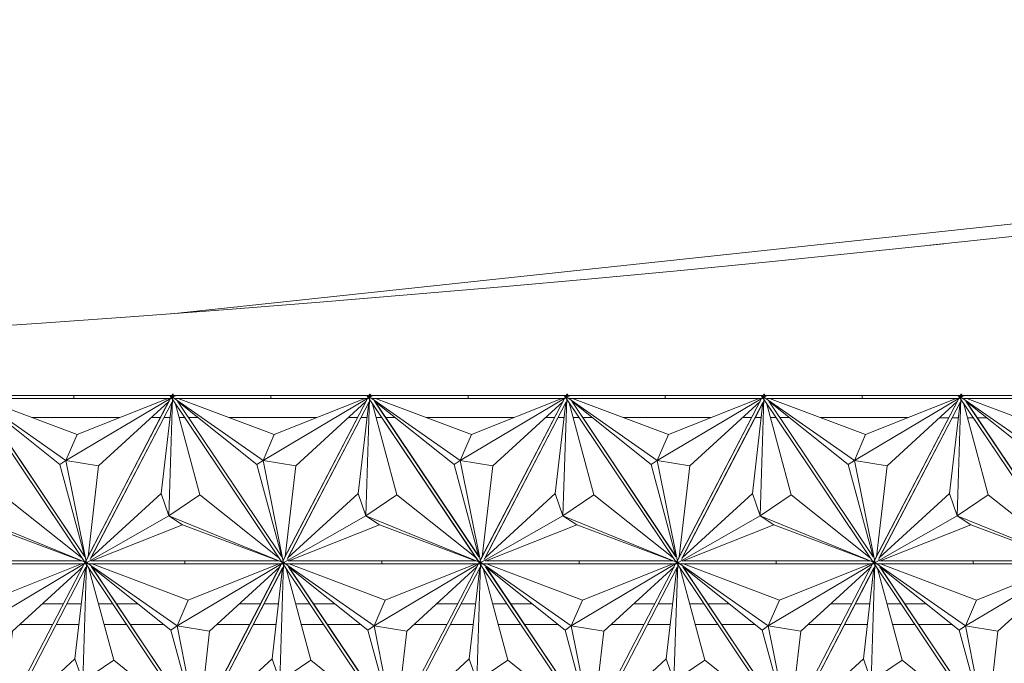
# Model space of a CAD drawing. Header units: inches. Extents: x 424 to 2043, y -237 to 445.
# Tile 287 of 656: x 698 to 717, y 164 to 176. Entities that reach past the tile are written whole.
import ezdxf

# ---------------------------------------------------------------- set-up
doc = ezdxf.new("R2010")
doc.units = ezdxf.units.IN
doc.header["$MEASUREMENT"] = 0
for name, color, linetype, lineweight in [('A-FLOR', 192, 'Continuous', 9), ('A-GENM', 13, 'Continuous', 9), ('A-GLAZ-CURT', 52, 'Continuous', 9), ('A-ROOF', 132, 'Continuous', 9)]:
    doc.layers.add(name, color=color, linetype=linetype, lineweight=lineweight)

# ---------------------------------------------------------------- blocks, each defined once
blk = doc.blocks.new('Generic Models 2 - Generic Models 2-140614-West')
at = {"layer": 'A-GENM'}
blk.add_line((25.983, 24.896), (-27.325, 19.21), dxfattribs=at)
blk = doc.blocks.new('Family2 - Family2-V140-West')
at = {"layer": 'A-GLAZ-CURT'}
for p, q in [((-62.873, 8.024), (-60.672, 4.746)), ((-60.913, 8.03), (-62.739, 8.03)), ((-60.915, 8.029), (-62.722, 8.029)), ((-59.108, 8.029), (-60.915, 8.029)), ((-59.104, 8.03), (-60.913, 8.03)), ((-62.807, 7.983), (-61.074, 6.773)), ((-62.807, 7.983), (-61.074, 6.773)), ((-62.771, 7.97), (-60.913, 7.97)), ((-61.192, 6.691), (-62.73, 7.916)), ((-60.712, 4.91), (-62.73, 7.916)), ((-60.71, 4.91), (-62.729, 7.918)), ((-60.858, 7.272), (-62.716, 7.97)), ((-59.034, 7.983), (-61.074, 6.773)), ((-59.034, 7.983), (-61.074, 6.773)), ((-60.913, 7.97), (-59.057, 7.97)), ((-60.858, 7.272), (-59.105, 7.97)), ((-59.054, 7.97), (-60.677, 4.854)), ((-60.608, 4.857), (-59.021, 7.904)), ((-60.593, 4.887), (-59.028, 7.891)), ((-60.443, 6.668), (-59.084, 7.912)), ((-61.074, 6.773), (-60.858, 7.272)), ((-61.074, 6.773), (-60.858, 7.272)), ((-61.192, 6.691), (-61.074, 6.773)), ((-61.074, 6.773), (-61.192, 6.691)), ((-60.712, 4.91), (-61.192, 6.691)), ((-61.074, 6.773), (-60.682, 4.819)), ((-60.443, 6.668), (-61.074, 6.773)), ((-61.074, 6.773), (-60.682, 4.819)), ((-61.074, 6.773), (-60.443, 6.668)), ((-60.648, 4.91), (-60.443, 6.668))]:
    blk.add_line(p, q, dxfattribs=at)
for start_param, end_param in [(0.222018, 3.141593), (6.243403, 6.505203)]:
    blk.add_ellipse((-60.913, 8), major_axis=(0, 0.03), ratio=0.333723, start_param=start_param, end_param=end_param, dxfattribs=at)
for points, knots in [([(-62.854, 8.008), (-62.853, 8.007), (-62.849, 8.005), (-62.844, 8.001), (-62.837, 7.997), (-62.83, 7.993), (-62.823, 7.99), (-62.816, 7.986), (-62.81, 7.983), (-62.806, 7.981), (-62.804, 7.98)], [0.3428238, 0.3428238, 0.3428238, 0.3428238, 0.375, 0.4166667, 0.4583333, 0.5, 0.5416667, 0.5833333, 0.625, 0.6571762, 0.6571762, 0.6571762, 0.6571762]), ([(-58.991, 8.008), (-58.992, 8.007), (-58.996, 8.005), (-59.002, 8.001), (-59.008, 7.997), (-59.015, 7.993), (-59.021, 7.99), (-59.027, 7.986), (-59.032, 7.983), (-59.035, 7.981), (-59.036, 7.98)], [0.3430836, 0.3430836, 0.3430836, 0.3430836, 0.375, 0.4166667, 0.4583333, 0.5, 0.5416667, 0.5833333, 0.625, 0.6569164, 0.6569164, 0.6569164, 0.6569164]), ([(-60.682, 4.818), (-60.682, 4.817), (-60.682, 4.815), (-60.682, 4.812), (-60.682, 4.807), (-60.682, 4.801), (-60.681, 4.793), (-60.681, 4.786), (-60.68, 4.78), (-60.679, 4.776), (-60.679, 4.773), (-60.679, 4.771), (-60.679, 4.77)], [-0.6422027, -0.6422027, -0.6422027, -0.6422027, -0.625, -0.6041667, -0.5833333, -0.5416667, -0.5, -0.4583333, -0.4166667, -0.3958333, -0.375, -0.3584838, -0.3584838, -0.3584838, -0.3584838])]:
    blk.add_open_spline(points, degree=3, knots=knots, dxfattribs=at)
blk = doc.blocks.new('Family2 - Family2-V177-West')
at = {"layer": 'A-GLAZ-CURT'}
for p, q in [((-17.57, 14.424), (-15.369, 11.146)), ((-17.504, 14.383), (-15.771, 13.173)), ((-17.504, 14.383), (-15.771, 13.173)), ((-17.468, 14.37), (-15.61, 14.37)), ((-15.61, 14.43), (-17.436, 14.43)), ((-15.889, 13.091), (-17.427, 14.316)), ((-15.409, 11.31), (-17.427, 14.316)), ((-15.407, 11.31), (-17.426, 14.318)), ((-15.612, 14.429), (-17.419, 14.429)), ((-15.555, 13.672), (-17.413, 14.37)), ((-13.731, 14.383), (-15.771, 13.173)), ((-13.731, 14.383), (-15.771, 13.173)), ((-13.805, 14.429), (-15.612, 14.429)), ((-13.801, 14.43), (-15.61, 14.43)), ((-15.61, 14.37), (-13.754, 14.37)), ((-15.555, 13.672), (-13.802, 14.37)), ((-13.751, 14.37), (-15.375, 11.254)), ((-15.305, 11.257), (-13.718, 14.304)), ((-15.14, 13.068), (-13.781, 14.312)), ((-15.29, 11.287), (-13.725, 14.291)), ((-15.771, 13.173), (-15.555, 13.672)), ((-15.771, 13.173), (-15.555, 13.672)), ((-15.889, 13.091), (-15.771, 13.173)), ((-15.771, 13.173), (-15.889, 13.091)), ((-15.771, 13.173), (-15.379, 11.219)), ((-15.14, 13.068), (-15.771, 13.173)), ((-15.771, 13.173), (-15.379, 11.219)), ((-15.771, 13.173), (-15.14, 13.068)), ((-15.409, 11.31), (-15.889, 13.091)), ((-15.345, 11.31), (-15.14, 13.068))]:
    blk.add_line(p, q, dxfattribs=at)
for start_param, end_param in [(0.222018, 3.141593), (6.243403, 6.505203)]:
    blk.add_ellipse((-15.61, 14.4), major_axis=(0, 0.03), ratio=0.333723, start_param=start_param, end_param=end_param, dxfattribs=at)
for points, knots in [([(-17.551, 14.408), (-17.55, 14.407), (-17.546, 14.405), (-17.541, 14.401), (-17.534, 14.397), (-17.527, 14.393), (-17.52, 14.39), (-17.513, 14.386), (-17.507, 14.383), (-17.503, 14.381), (-17.501, 14.38)], [0.3428238, 0.3428238, 0.3428238, 0.3428238, 0.375, 0.4166667, 0.4583333, 0.5, 0.5416667, 0.5833333, 0.625, 0.6565228, 0.6565228, 0.6565228, 0.6565228]), ([(-13.688, 14.408), (-13.689, 14.407), (-13.693, 14.405), (-13.699, 14.401), (-13.705, 14.397), (-13.712, 14.393), (-13.718, 14.39), (-13.724, 14.386), (-13.729, 14.383), (-13.732, 14.381), (-13.734, 14.38)], [0.3430836, 0.3430836, 0.3430836, 0.3430836, 0.375, 0.4166667, 0.4583333, 0.5, 0.5416667, 0.5833333, 0.625, 0.6569164, 0.6569164, 0.6569164, 0.6569164]), ([(-15.379, 11.218), (-15.379, 11.217), (-15.379, 11.215), (-15.379, 11.212), (-15.379, 11.207), (-15.379, 11.201), (-15.378, 11.193), (-15.378, 11.186), (-15.377, 11.18), (-15.377, 11.176), (-15.376, 11.173), (-15.376, 11.171), (-15.376, 11.17)], [-0.6422027, -0.6422027, -0.6422027, -0.6422027, -0.625, -0.6041667, -0.5833333, -0.5416667, -0.5, -0.4583333, -0.4166667, -0.3958333, -0.375, -0.3584838, -0.3584838, -0.3584838, -0.3584838])]:
    blk.add_open_spline(points, degree=3, knots=knots, dxfattribs=at)
blk = doc.blocks.new('Family2 - Family2-V173-West')
at = {"layer": 'A-GLAZ-CURT'}
for p, q in [((-65.47, 17.629), (-65.504, 17.629)), ((-65.504, 17.624), (-63.302, 14.346)), ((-65.464, 17.63), (-65.501, 17.63)), ((-63.544, 17.63), (-65.457, 17.63)), ((-63.546, 17.629), (-65.438, 17.629)), ((-65.438, 17.583), (-63.705, 16.373)), ((-65.438, 17.583), (-63.705, 16.373)), ((-65.402, 17.57), (-63.544, 17.57)), ((-63.489, 16.872), (-65.347, 17.57)), ((-61.665, 17.583), (-63.705, 16.373)), ((-61.665, 17.583), (-63.705, 16.373)), ((-61.654, 17.629), (-63.546, 17.629)), ((-61.649, 17.63), (-63.544, 17.63)), ((-63.544, 17.57), (-61.688, 17.57)), ((-63.489, 16.872), (-61.736, 17.57)), ((-61.685, 17.57), (-63.308, 14.454)), ((-61.586, 17.63), (-61.641, 17.63)), ((-61.587, 17.629), (-61.622, 17.629)), ((-61.594, 17.616), (-61.586, 17.63)), ((-63.823, 16.291), (-65.361, 17.516)), ((-63.343, 14.51), (-65.361, 17.516)), ((-63.34, 14.51), (-65.36, 17.518)), ((-63.239, 14.457), (-61.652, 17.504)), ((-63.224, 14.487), (-61.659, 17.491)), ((-63.074, 16.268), (-61.715, 17.512)), ((-63.705, 16.373), (-63.489, 16.872)), ((-63.705, 16.373), (-63.489, 16.872)), ((-63.823, 16.291), (-63.705, 16.373)), ((-63.705, 16.373), (-63.823, 16.291)), ((-63.343, 14.51), (-63.823, 16.291)), ((-63.705, 16.373), (-63.313, 14.419)), ((-63.074, 16.268), (-63.705, 16.373)), ((-63.705, 16.373), (-63.313, 14.419)), ((-63.705, 16.373), (-63.074, 16.268)), ((-63.279, 14.51), (-63.074, 16.268))]:
    blk.add_line(p, q, dxfattribs=at)
for start_param, end_param in [(0.222018, 3.141593), (6.243403, 6.505203)]:
    blk.add_ellipse((-63.544, 17.6), major_axis=(0, 0.03), ratio=0.333723, start_param=start_param, end_param=end_param, dxfattribs=at)
for points, knots in [([(-65.504, 17.629), (-65.505, 17.629), (-65.505, 17.627), (-65.504, 17.625), (-65.503, 17.623), (-65.502, 17.622), (-65.5, 17.62), (-65.497, 17.618), (-65.495, 17.615), (-65.492, 17.613), (-65.489, 17.611), (-65.485, 17.608), (-65.481, 17.605), (-65.474, 17.601), (-65.468, 17.597), (-65.461, 17.593), (-65.454, 17.59), (-65.447, 17.586), (-65.441, 17.583), (-65.436, 17.581), (-65.435, 17.58)], [0, 0, 0, 0, 0.0833333, 0.125, 0.1458333, 0.1666667, 0.2083333, 0.2291667, 0.25, 0.2916667, 0.3125, 0.3333333, 0.375, 0.4166667, 0.4583333, 0.5, 0.5416667, 0.5833333, 0.625, 0.6571762, 0.6571762, 0.6571762, 0.6571762]), ([(-61.587, 17.629), (-61.588, 17.629), (-61.59, 17.627), (-61.594, 17.625), (-61.597, 17.623), (-61.599, 17.622), (-61.602, 17.62), (-61.606, 17.618), (-61.609, 17.615), (-61.613, 17.613), (-61.617, 17.611), (-61.621, 17.608), (-61.626, 17.605), (-61.633, 17.601), (-61.639, 17.597), (-61.646, 17.593), (-61.652, 17.59), (-61.658, 17.586), (-61.663, 17.583), (-61.666, 17.581), (-61.667, 17.58)], [0, 0, 0, 0, 0.0833333, 0.125, 0.1458333, 0.1666667, 0.2083333, 0.2291667, 0.25, 0.2916667, 0.3125, 0.3333333, 0.375, 0.4166667, 0.4583333, 0.5, 0.5416667, 0.5833333, 0.625, 0.6569164, 0.6569164, 0.6569164, 0.6569164]), ([(-63.313, 14.418), (-63.313, 14.417), (-63.313, 14.415), (-63.313, 14.412), (-63.313, 14.407), (-63.313, 14.401), (-63.312, 14.393), (-63.312, 14.386), (-63.311, 14.38), (-63.31, 14.376), (-63.31, 14.373), (-63.31, 14.371), (-63.309, 14.37)], [-0.6422027, -0.6422027, -0.6422027, -0.6422027, -0.625, -0.6041667, -0.5833333, -0.5416667, -0.5, -0.4583333, -0.4166667, -0.3958333, -0.375, -0.3584838, -0.3584838, -0.3584838, -0.3584838])]:
    blk.add_open_spline(points, degree=3, knots=knots, dxfattribs=at)
for points in [[(-65.5, 17.63), (-65.502, 17.63), (-65.503, 17.63), (-65.504, 17.629)], [(-61.586, 17.63), (-61.586, 17.63), (-61.587, 17.63), (-61.587, 17.629)]]:
    blk.add_open_spline(points, degree=3, dxfattribs=at)
blk = doc.blocks.new('Family2 - Family2-V163-West')
at = {"layer": 'A-GLAZ-CURT'}
for p, q in [((-17.05, 8.037), (-17.084, 7.972)), ((-17.041, 8.054), (-17.049, 8.039)), ((-17.085, 7.97), (-18.715, 4.839)), ((-18.639, 4.857), (-17.051, 7.904)), ((-18.623, 4.887), (-17.059, 7.891)), ((-17.059, 7.891), (-17.264, 6.132)), ((-17.115, 5.701), (-17.042, 7.969)), ((-17.115, 5.701), (-17.042, 7.969)), ((-17.035, 7.946), (-14.939, 4.824)), ((-16.993, 7.884), (-16.515, 6.109)), ((-14.927, 4.91), (-16.945, 7.916)), ((-14.924, 4.91), (-16.944, 7.918)), ((-17.264, 6.132), (-18.623, 4.887)), ((-17.264, 6.132), (-17.115, 5.701)), ((-17.115, 5.701), (-17.264, 6.132)), ((-16.515, 6.109), (-17.115, 5.701)), ((-17.115, 5.701), (-16.515, 6.109)), ((-16.515, 6.109), (-14.982, 4.889)), ((-18.689, 4.805), (-17.115, 5.701)), ((-18.689, 4.805), (-17.115, 5.701)), ((-16.849, 5.528), (-18.603, 4.829)), ((-14.918, 4.805), (-17.115, 5.701)), ((-17.115, 5.701), (-16.849, 5.528)), ((-14.918, 4.805), (-17.115, 5.701)), ((-17.115, 5.701), (-16.849, 5.528)), ((-16.849, 5.528), (-14.989, 4.829)), ((-18.751, 4.77), (-18.67, 4.77)), ((-18.716, 4.837), (-18.75, 4.772)), ((-18.667, 4.77), (-16.794, 4.77)), ((-16.794, 4.83), (-18.621, 4.83)), ((-16.796, 4.829), (-18.603, 4.829)), ((-14.989, 4.829), (-16.796, 4.829)), ((-14.986, 4.83), (-16.794, 4.83)), ((-16.794, 4.77), (-14.939, 4.77)), ((-14.937, 4.77), (-14.854, 4.77)), ((-14.852, 4.77), (-14.837, 4.77))]:
    blk.add_line(p, q, dxfattribs=at)
for start_param, end_param in [(0.222018, 3.141593), (6.243403, 6.505203)]:
    blk.add_ellipse((-16.794, 4.8), major_axis=(0, 0.03), ratio=0.333723, start_param=start_param, end_param=end_param, dxfattribs=at)
for points, knots in [([(-17.042, 7.97), (-17.042, 7.971), (-17.043, 7.973), (-17.043, 7.976), (-17.044, 7.98), (-17.044, 7.986), (-17.045, 7.993), (-17.046, 8.001), (-17.046, 8.007), (-17.046, 8.012), (-17.046, 8.015), (-17.046, 8.017), (-17.046, 8.018)], [-0.6415162, -0.6415162, -0.6415162, -0.6415162, -0.625, -0.6041667, -0.5833333, -0.5416667, -0.5, -0.4583333, -0.4166667, -0.3958333, -0.375, -0.3577973, -0.3577973, -0.3577973, -0.3577973]), ([(-18.733, 4.78), (-18.732, 4.781), (-18.729, 4.783), (-18.724, 4.786), (-18.718, 4.79), (-18.712, 4.793), (-18.705, 4.797), (-18.699, 4.801), (-18.693, 4.805), (-18.689, 4.807), (-18.688, 4.808)], [0.3430836, 0.3430836, 0.3430836, 0.3430836, 0.375, 0.4166667, 0.4583333, 0.5, 0.5416667, 0.5833333, 0.625, 0.6569164, 0.6569164, 0.6569164, 0.6569164]), ([(-14.87, 4.78), (-14.872, 4.781), (-14.876, 4.783), (-14.882, 4.786), (-14.889, 4.79), (-14.896, 4.793), (-14.903, 4.797), (-14.91, 4.801), (-14.915, 4.805), (-14.919, 4.807), (-14.92, 4.808)], [0.3428238, 0.3428238, 0.3428238, 0.3428238, 0.375, 0.4166667, 0.4583333, 0.5, 0.5416667, 0.5833333, 0.625, 0.6571762, 0.6571762, 0.6571762, 0.6571762])]:
    blk.add_open_spline(points, degree=3, knots=knots, dxfattribs=at)
blk = doc.blocks.new('Family2 - Family2-V186-West')
at = {"layer": 'A-GLAZ-CURT'}
for p, q in [((-21.382, 14.37), (-23.013, 11.239)), ((-22.936, 11.257), (-21.349, 14.304)), ((-21.412, 12.101), (-21.34, 14.369)), ((-21.412, 12.101), (-21.34, 14.369)), ((-21.347, 14.437), (-21.381, 14.372)), ((-21.339, 14.454), (-21.346, 14.44)), ((-21.333, 14.346), (-19.236, 11.224)), ((-19.224, 11.31), (-21.243, 14.316)), ((-19.222, 11.31), (-21.241, 14.318)), ((-22.921, 11.287), (-21.356, 14.291)), ((-21.356, 14.291), (-21.561, 12.532)), ((-21.291, 14.284), (-20.812, 12.509)), ((-21.561, 12.532), (-22.921, 11.287)), ((-21.561, 12.532), (-21.412, 12.101)), ((-21.412, 12.101), (-21.561, 12.532)), ((-20.812, 12.509), (-21.412, 12.101)), ((-21.412, 12.101), (-20.812, 12.509)), ((-20.812, 12.509), (-19.28, 11.289)), ((-22.987, 11.205), (-21.412, 12.101)), ((-22.987, 11.205), (-21.412, 12.101)), ((-19.215, 11.205), (-21.412, 12.101)), ((-21.412, 12.101), (-21.147, 11.928)), ((-19.215, 11.205), (-21.412, 12.101)), ((-21.412, 12.101), (-21.147, 11.928)), ((-21.147, 11.928), (-22.901, 11.229)), ((-21.147, 11.928), (-19.287, 11.229)), ((-23.049, 11.17), (-22.967, 11.17)), ((-23.014, 11.237), (-23.048, 11.172)), ((-22.965, 11.17), (-21.092, 11.17)), ((-21.092, 11.23), (-22.918, 11.23)), ((-21.094, 11.229), (-22.901, 11.229)), ((-19.287, 11.229), (-21.094, 11.229)), ((-19.284, 11.23), (-21.092, 11.23)), ((-21.092, 11.17), (-19.236, 11.17)), ((-19.234, 11.17), (-19.152, 11.17)), ((-19.149, 11.17), (-19.135, 11.17))]:
    blk.add_line(p, q, dxfattribs=at)
for start_param, end_param in [(0.222018, 3.141593), (6.243403, 6.505203)]:
    blk.add_ellipse((-21.092, 11.2), major_axis=(0, 0.03), ratio=0.333723, start_param=start_param, end_param=end_param, dxfattribs=at)
for points, knots in [([(-21.34, 14.37), (-21.34, 14.371), (-21.34, 14.373), (-21.341, 14.376), (-21.341, 14.38), (-21.342, 14.386), (-21.343, 14.393), (-21.343, 14.401), (-21.343, 14.407), (-21.343, 14.412), (-21.343, 14.415), (-21.343, 14.417), (-21.343, 14.418)], [-0.6415162, -0.6415162, -0.6415162, -0.6415162, -0.625, -0.6041667, -0.5833333, -0.5416667, -0.5, -0.4583333, -0.4166667, -0.3958333, -0.375, -0.3577973, -0.3577973, -0.3577973, -0.3577973]), ([(-23.031, 11.18), (-23.03, 11.181), (-23.027, 11.183), (-23.022, 11.186), (-23.016, 11.19), (-23.009, 11.193), (-23.003, 11.197), (-22.996, 11.201), (-22.99, 11.205), (-22.987, 11.207), (-22.985, 11.208)], [0.3430836, 0.3430836, 0.3430836, 0.3430836, 0.375, 0.4166667, 0.4583333, 0.5, 0.5416667, 0.5833333, 0.625, 0.6569164, 0.6569164, 0.6569164, 0.6569164]), ([(-19.168, 11.18), (-19.169, 11.181), (-19.173, 11.183), (-19.18, 11.186), (-19.187, 11.19), (-19.194, 11.193), (-19.201, 11.197), (-19.207, 11.201), (-19.213, 11.205), (-19.216, 11.207), (-19.218, 11.208)], [0.3428238, 0.3428238, 0.3428238, 0.3428238, 0.375, 0.4166667, 0.4583333, 0.5, 0.5416667, 0.5833333, 0.625, 0.6571762, 0.6571762, 0.6571762, 0.6571762])]:
    blk.add_open_spline(points, degree=3, knots=knots, dxfattribs=at)
blk = doc.blocks.new('Family2 - Family2-V161-West')
at = {"layer": 'A-GLAZ-CURT'}
for p, q in [((-24.681, 8.037), (-24.715, 7.972)), ((-24.672, 8.054), (-24.679, 8.039)), ((-24.716, 7.97), (-26.346, 4.84)), ((-26.269, 4.857), (-24.682, 7.904)), ((-26.254, 4.887), (-24.689, 7.891)), ((-24.689, 7.891), (-24.895, 6.132)), ((-24.746, 5.701), (-24.673, 7.969)), ((-24.746, 5.701), (-24.673, 7.969)), ((-24.666, 7.946), (-22.57, 4.824)), ((-24.624, 7.884), (-24.146, 6.109)), ((-22.558, 4.91), (-24.576, 7.916)), ((-22.555, 4.91), (-24.575, 7.918)), ((-24.895, 6.132), (-26.254, 4.887)), ((-24.895, 6.132), (-24.746, 5.701)), ((-24.746, 5.701), (-24.895, 6.132)), ((-24.146, 6.109), (-24.746, 5.701)), ((-24.746, 5.701), (-24.146, 6.109)), ((-24.146, 6.109), (-22.613, 4.889)), ((-26.32, 4.805), (-24.746, 5.701)), ((-26.32, 4.805), (-24.746, 5.701)), ((-24.48, 5.528), (-26.234, 4.829)), ((-22.548, 4.805), (-24.746, 5.701)), ((-24.746, 5.701), (-24.48, 5.528)), ((-22.548, 4.805), (-24.746, 5.701)), ((-24.746, 5.701), (-24.48, 5.528)), ((-24.48, 5.528), (-22.62, 4.829)), ((-26.382, 4.77), (-26.301, 4.77)), ((-26.347, 4.837), (-26.381, 4.772)), ((-26.298, 4.77), (-24.425, 4.77)), ((-24.425, 4.83), (-26.252, 4.83)), ((-24.427, 4.829), (-26.234, 4.829)), ((-22.62, 4.829), (-24.427, 4.829)), ((-22.617, 4.83), (-24.425, 4.83)), ((-24.425, 4.77), (-22.57, 4.77)), ((-22.567, 4.77), (-22.485, 4.77)), ((-22.482, 4.77), (-22.468, 4.77))]:
    blk.add_line(p, q, dxfattribs=at)
for start_param, end_param in [(0.222018, 3.141593), (6.243403, 6.505203)]:
    blk.add_ellipse((-24.425, 4.8), major_axis=(0, 0.03), ratio=0.333723, start_param=start_param, end_param=end_param, dxfattribs=at)
for points, knots in [([(-24.673, 7.97), (-24.673, 7.971), (-24.674, 7.973), (-24.674, 7.976), (-24.675, 7.98), (-24.675, 7.986), (-24.676, 7.993), (-24.676, 8.001), (-24.677, 8.007), (-24.677, 8.012), (-24.677, 8.015), (-24.677, 8.017), (-24.677, 8.018)], [-0.6415162, -0.6415162, -0.6415162, -0.6415162, -0.625, -0.6041667, -0.5833333, -0.5416667, -0.5, -0.4583333, -0.4166667, -0.3958333, -0.375, -0.3577973, -0.3577973, -0.3577973, -0.3577973]), ([(-26.364, 4.78), (-26.363, 4.781), (-26.36, 4.783), (-26.355, 4.786), (-26.349, 4.79), (-26.343, 4.793), (-26.336, 4.797), (-26.33, 4.801), (-26.324, 4.805), (-26.32, 4.807), (-26.318, 4.808)], [0.3430836, 0.3430836, 0.3430836, 0.3430836, 0.375, 0.4166667, 0.4583333, 0.5, 0.5416667, 0.5833333, 0.625, 0.6569164, 0.6569164, 0.6569164, 0.6569164]), ([(-22.501, 4.78), (-22.503, 4.781), (-22.507, 4.783), (-22.513, 4.786), (-22.52, 4.79), (-22.527, 4.793), (-22.534, 4.797), (-22.541, 4.801), (-22.546, 4.805), (-22.55, 4.807), (-22.551, 4.808)], [0.3428238, 0.3428238, 0.3428238, 0.3428238, 0.375, 0.4166667, 0.4583333, 0.5, 0.5416667, 0.5833333, 0.625, 0.6571762, 0.6571762, 0.6571762, 0.6571762])]:
    blk.add_open_spline(points, degree=3, knots=knots, dxfattribs=at)
blk = doc.blocks.new('Family2 - Family2-V167-West')
at = {"layer": 'A-GLAZ-CURT'}
for p, q in [((-23.005, 11.254), (-23.013, 11.239)), ((-23.049, 11.17), (-24.679, 8.039)), ((-24.603, 8.057), (-23.016, 11.104)), ((-24.588, 8.087), (-23.023, 11.091)), ((-23.023, 11.091), (-23.228, 9.332)), ((-23.079, 8.901), (-23.006, 11.169)), ((-23.079, 8.901), (-23.006, 11.169)), ((-23.014, 11.237), (-23.048, 11.172)), ((-22.999, 11.146), (-20.903, 8.024)), ((-22.957, 11.084), (-22.479, 9.309)), ((-20.891, 8.11), (-22.91, 11.116)), ((-20.889, 8.11), (-22.908, 11.118)), ((-23.228, 9.332), (-24.588, 8.087)), ((-23.228, 9.332), (-23.079, 8.901)), ((-23.079, 8.901), (-23.228, 9.332)), ((-22.479, 9.309), (-23.079, 8.901)), ((-23.079, 8.901), (-22.479, 9.309)), ((-22.479, 9.309), (-20.946, 8.089)), ((-24.654, 8.005), (-23.079, 8.901)), ((-24.654, 8.005), (-23.079, 8.901)), ((-20.882, 8.005), (-23.079, 8.901)), ((-23.079, 8.901), (-22.813, 8.728)), ((-20.882, 8.005), (-23.079, 8.901)), ((-23.079, 8.901), (-22.813, 8.728)), ((-22.813, 8.728), (-24.568, 8.029)), ((-22.813, 8.728), (-20.953, 8.029)), ((-24.681, 8.037), (-24.715, 7.972)), ((-22.758, 8.03), (-24.585, 8.03)), ((-22.761, 8.029), (-24.568, 8.029)), ((-20.953, 8.029), (-22.761, 8.029)), ((-20.95, 8.03), (-22.758, 8.03)), ((-24.716, 7.97), (-24.634, 7.97)), ((-24.631, 7.97), (-22.758, 7.97)), ((-22.758, 7.97), (-20.904, 7.97)), ((-20.901, 7.97), (-20.819, 7.97)), ((-20.816, 7.97), (-20.801, 7.97))]:
    blk.add_line(p, q, dxfattribs=at)
for start_param, end_param in [(0.222018, 3.141593), (6.243403, 6.505203)]:
    blk.add_ellipse((-22.758, 8), major_axis=(0, 0.03), ratio=0.333723, start_param=start_param, end_param=end_param, dxfattribs=at)
for points, knots in [([(-23.006, 11.17), (-23.007, 11.171), (-23.007, 11.173), (-23.007, 11.176), (-23.008, 11.18), (-23.009, 11.186), (-23.009, 11.193), (-23.01, 11.201), (-23.01, 11.207), (-23.01, 11.212), (-23.01, 11.215), (-23.01, 11.217), (-23.01, 11.218)], [-0.6415162, -0.6415162, -0.6415162, -0.6415162, -0.625, -0.6041667, -0.5833333, -0.5416667, -0.5, -0.4583333, -0.4166667, -0.3958333, -0.375, -0.3577973, -0.3577973, -0.3577973, -0.3577973]), ([(-24.698, 7.98), (-24.696, 7.981), (-24.693, 7.983), (-24.688, 7.986), (-24.682, 7.99), (-24.676, 7.993), (-24.669, 7.997), (-24.663, 8.001), (-24.657, 8.005), (-24.653, 8.007), (-24.652, 8.008)], [0.3430836, 0.3430836, 0.3430836, 0.3430836, 0.375, 0.4166667, 0.4583333, 0.5, 0.5416667, 0.5833333, 0.625, 0.6569164, 0.6569164, 0.6569164, 0.6569164]), ([(-20.834, 7.98), (-20.836, 7.981), (-20.84, 7.983), (-20.846, 7.986), (-20.853, 7.99), (-20.86, 7.993), (-20.867, 7.997), (-20.874, 8.001), (-20.88, 8.005), (-20.883, 8.007), (-20.884, 8.008)], [0.3428238, 0.3428238, 0.3428238, 0.3428238, 0.375, 0.4166667, 0.4583333, 0.5, 0.5416667, 0.5833333, 0.625, 0.6571762, 0.6571762, 0.6571762, 0.6571762])]:
    blk.add_open_spline(points, degree=3, knots=knots, dxfattribs=at)
blk = doc.blocks.new('Family2 - Family2-V189-West')
at = {"layer": 'A-GLAZ-CURT'}
for p, q in [((-31.162, 17.57), (-32.792, 14.44)), ((-31.192, 15.301), (-31.119, 17.569)), ((-31.192, 15.301), (-31.119, 17.569)), ((-31.118, 17.654), (-31.161, 17.572)), ((-31.099, 17.629), (-31.117, 17.656)), ((-31.091, 17.622), (-31.112, 17.654)), ((-31.112, 17.546), (-29.016, 14.424)), ((-32.716, 14.457), (-31.129, 17.504)), ((-32.701, 14.487), (-31.136, 17.491)), ((-31.136, 17.491), (-31.341, 15.732)), ((-31.07, 17.484), (-30.592, 15.709)), ((-29.004, 14.51), (-31.023, 17.516)), ((-29.002, 14.51), (-31.021, 17.518)), ((-31.341, 15.732), (-32.701, 14.487)), ((-31.341, 15.732), (-31.192, 15.301)), ((-31.192, 15.301), (-31.341, 15.732)), ((-30.592, 15.709), (-31.192, 15.301)), ((-31.192, 15.301), (-30.592, 15.709)), ((-30.592, 15.709), (-29.059, 14.489)), ((-32.767, 14.405), (-31.192, 15.301)), ((-32.767, 14.405), (-31.192, 15.301)), ((-28.995, 14.405), (-31.192, 15.301)), ((-31.192, 15.301), (-30.926, 15.128)), ((-28.995, 14.405), (-31.192, 15.301)), ((-31.192, 15.301), (-30.926, 15.128)), ((-30.926, 15.128), (-32.681, 14.429)), ((-30.926, 15.128), (-29.066, 14.429)), ((-32.829, 14.37), (-32.747, 14.37)), ((-32.794, 14.437), (-32.828, 14.372)), ((-32.744, 14.37), (-30.871, 14.37)), ((-30.871, 14.43), (-32.698, 14.43)), ((-30.874, 14.429), (-32.681, 14.429)), ((-29.066, 14.429), (-30.874, 14.429)), ((-29.063, 14.43), (-30.871, 14.43)), ((-30.871, 14.37), (-29.016, 14.37)), ((-29.014, 14.37), (-28.932, 14.37)), ((-28.929, 14.37), (-28.914, 14.37))]:
    blk.add_line(p, q, dxfattribs=at)
for start_param, end_param in [(0.222018, 3.141593), (6.243403, 6.505203)]:
    blk.add_ellipse((-30.871, 14.4), major_axis=(0, 0.03), ratio=0.333723, start_param=start_param, end_param=end_param, dxfattribs=at)
for points, knots in [([(-31.119, 17.57), (-31.12, 17.571), (-31.12, 17.573), (-31.12, 17.576), (-31.121, 17.58), (-31.122, 17.586), (-31.122, 17.593), (-31.123, 17.601), (-31.123, 17.607), (-31.123, 17.612), (-31.123, 17.616), (-31.123, 17.621), (-31.123, 17.625), (-31.123, 17.63), (-31.122, 17.634), (-31.122, 17.638), (-31.122, 17.641), (-31.121, 17.644), (-31.121, 17.647), (-31.12, 17.65), (-31.119, 17.653), (-31.117, 17.655), (-31.117, 17.656)], [-0.6415162, -0.6415162, -0.6415162, -0.6415162, -0.625, -0.6041667, -0.5833333, -0.5416667, -0.5, -0.4583333, -0.4166667, -0.3958333, -0.375, -0.3333333, -0.3125, -0.2916667, -0.25, -0.2291667, -0.2083333, -0.1666667, -0.1458333, -0.125, -0.0833333, 0, 0, 0, 0]), ([(-31.117, 17.656), (-31.116, 17.656), (-31.114, 17.656), (-31.113, 17.654), (-31.112, 17.653), (-31.111, 17.652), (-31.111, 17.652)], [-1, -1, -1, -1, -0.9166667, -0.875, -0.8541667, -0.8333333, -0.8333333, -0.8333333, -0.8333333]), ([(-32.811, 14.38), (-32.809, 14.381), (-32.806, 14.383), (-32.801, 14.386), (-32.795, 14.39), (-32.79, 14.393), (-32.787, 14.395), (-32.786, 14.395)], [0.3430836, 0.3430836, 0.3430836, 0.3430836, 0.375, 0.4166667, 0.4583333, 0.5, 0.5182946, 0.5182946, 0.5182946, 0.5182946]), ([(-32.786, 14.395), (-32.785, 14.396), (-32.781, 14.398), (-32.776, 14.401), (-32.77, 14.405), (-32.766, 14.407), (-32.765, 14.408)], [0.5184063, 0.5184063, 0.5184063, 0.5184063, 0.5416667, 0.5833333, 0.625, 0.6569164, 0.6569164, 0.6569164, 0.6569164]), ([(-28.947, 14.38), (-28.949, 14.381), (-28.953, 14.383), (-28.959, 14.386), (-28.966, 14.39), (-28.973, 14.393), (-28.98, 14.397), (-28.987, 14.401), (-28.993, 14.405), (-28.996, 14.407), (-28.997, 14.408)], [0.3428238, 0.3428238, 0.3428238, 0.3428238, 0.375, 0.4166667, 0.4583333, 0.5, 0.5416667, 0.5833333, 0.625, 0.6571762, 0.6571762, 0.6571762, 0.6571762])]:
    blk.add_open_spline(points, degree=3, knots=knots, dxfattribs=at)
blk = doc.blocks.new('Family2 - Family2-V190-West')
at = {"layer": 'A-GLAZ-CURT'}
for p, q in [((-27.347, 17.57), (-28.977, 14.439)), ((-27.376, 15.301), (-27.304, 17.569)), ((-27.376, 15.301), (-27.304, 17.569)), ((-27.303, 17.654), (-27.346, 17.572)), ((-27.283, 17.629), (-27.301, 17.656)), ((-27.276, 17.622), (-27.297, 17.654)), ((-27.297, 17.546), (-25.201, 14.424)), ((-28.9, 14.457), (-27.313, 17.504)), ((-28.885, 14.487), (-27.32, 17.491)), ((-27.32, 17.491), (-27.526, 15.732)), ((-27.255, 17.484), (-26.777, 15.709)), ((-25.189, 14.51), (-27.207, 17.516)), ((-25.186, 14.51), (-27.206, 17.518)), ((-27.526, 15.732), (-28.885, 14.487)), ((-27.526, 15.732), (-27.376, 15.301)), ((-27.376, 15.301), (-27.526, 15.732)), ((-26.777, 15.709), (-27.376, 15.301)), ((-27.376, 15.301), (-26.777, 15.709)), ((-26.777, 15.709), (-25.244, 14.489)), ((-28.951, 14.405), (-27.376, 15.301)), ((-28.951, 14.405), (-27.376, 15.301)), ((-25.179, 14.405), (-27.376, 15.301)), ((-27.376, 15.301), (-27.111, 15.128)), ((-25.179, 14.405), (-27.376, 15.301)), ((-27.376, 15.301), (-27.111, 15.128)), ((-27.111, 15.128), (-28.865, 14.429)), ((-27.111, 15.128), (-25.251, 14.429)), ((-29.013, 14.37), (-28.932, 14.37)), ((-28.978, 14.437), (-29.012, 14.372)), ((-28.929, 14.37), (-27.056, 14.37)), ((-27.056, 14.43), (-28.883, 14.43)), ((-27.058, 14.429), (-28.865, 14.429)), ((-25.251, 14.429), (-27.058, 14.429)), ((-25.248, 14.43), (-27.056, 14.43)), ((-27.056, 14.37), (-25.201, 14.37)), ((-25.198, 14.37), (-25.116, 14.37)), ((-25.113, 14.37), (-25.099, 14.37))]:
    blk.add_line(p, q, dxfattribs=at)
for start_param, end_param in [(0.222018, 3.141593), (6.243403, 6.505203)]:
    blk.add_ellipse((-27.056, 14.4), major_axis=(0, 0.03), ratio=0.333723, start_param=start_param, end_param=end_param, dxfattribs=at)
for points, knots in [([(-27.304, 17.57), (-27.304, 17.571), (-27.304, 17.573), (-27.305, 17.576), (-27.306, 17.58), (-27.306, 17.586), (-27.307, 17.593), (-27.307, 17.601), (-27.308, 17.607), (-27.308, 17.612), (-27.308, 17.616), (-27.308, 17.621), (-27.307, 17.625), (-27.307, 17.63), (-27.307, 17.634), (-27.307, 17.638), (-27.306, 17.641), (-27.306, 17.644), (-27.305, 17.647), (-27.304, 17.65), (-27.303, 17.653), (-27.302, 17.655), (-27.301, 17.656)], [-0.6415162, -0.6415162, -0.6415162, -0.6415162, -0.625, -0.6041667, -0.5833333, -0.5416667, -0.5, -0.4583333, -0.4166667, -0.3958333, -0.375, -0.3333333, -0.3125, -0.2916667, -0.25, -0.2291667, -0.2083333, -0.1666667, -0.1458333, -0.125, -0.0833333, 0, 0, 0, 0]), ([(-27.301, 17.656), (-27.3, 17.656), (-27.299, 17.656), (-27.297, 17.654), (-27.296, 17.653), (-27.296, 17.652), (-27.296, 17.652)], [-1, -1, -1, -1, -0.9166667, -0.875, -0.8541667, -0.8333333, -0.8333333, -0.8333333, -0.8333333]), ([(-28.995, 14.38), (-28.994, 14.381), (-28.991, 14.383), (-28.986, 14.386), (-28.98, 14.39), (-28.973, 14.393), (-28.967, 14.397), (-28.961, 14.401), (-28.955, 14.405), (-28.951, 14.407), (-28.949, 14.408)], [0.3430836, 0.3430836, 0.3430836, 0.3430836, 0.375, 0.4166667, 0.4583333, 0.5, 0.5416667, 0.5833333, 0.625, 0.6569164, 0.6569164, 0.6569164, 0.6569164]), ([(-25.132, 14.38), (-25.133, 14.381), (-25.138, 14.383), (-25.144, 14.386), (-25.151, 14.39), (-25.158, 14.393), (-25.165, 14.397), (-25.171, 14.401), (-25.177, 14.405), (-25.18, 14.407), (-25.182, 14.408)], [0.3428238, 0.3428238, 0.3428238, 0.3428238, 0.375, 0.4166667, 0.4583333, 0.5, 0.5416667, 0.5833333, 0.625, 0.6571762, 0.6571762, 0.6571762, 0.6571762])]:
    blk.add_open_spline(points, degree=3, knots=knots, dxfattribs=at)
blk = doc.blocks.new('Family2 - Family2-V191-West')
at = {"layer": 'A-GLAZ-CURT'}
for p, q in [((-19.716, 17.57), (-21.346, 14.44)), ((-19.746, 15.301), (-19.673, 17.569)), ((-19.746, 15.301), (-19.673, 17.569)), ((-19.672, 17.654), (-19.715, 17.572)), ((-19.653, 17.629), (-19.67, 17.656)), ((-19.645, 17.622), (-19.666, 17.654)), ((-19.666, 17.546), (-17.57, 14.424)), ((-21.27, 14.457), (-19.682, 17.504)), ((-21.254, 14.487), (-19.69, 17.491)), ((-19.69, 17.491), (-19.895, 15.732)), ((-19.624, 17.484), (-19.146, 15.709)), ((-17.558, 14.51), (-19.576, 17.516)), ((-17.555, 14.51), (-19.575, 17.518)), ((-19.895, 15.732), (-21.254, 14.487)), ((-19.895, 15.732), (-19.746, 15.301)), ((-19.746, 15.301), (-19.895, 15.732)), ((-19.146, 15.709), (-19.746, 15.301)), ((-19.746, 15.301), (-19.146, 15.709)), ((-19.146, 15.709), (-17.613, 14.489)), ((-21.32, 14.405), (-19.746, 15.301)), ((-21.32, 14.405), (-19.746, 15.301)), ((-17.548, 14.405), (-19.746, 15.301)), ((-19.746, 15.301), (-19.48, 15.128)), ((-17.548, 14.405), (-19.746, 15.301)), ((-19.746, 15.301), (-19.48, 15.128)), ((-19.48, 15.128), (-21.234, 14.429)), ((-19.48, 15.128), (-17.62, 14.429)), ((-21.382, 14.37), (-21.301, 14.37)), ((-21.347, 14.437), (-21.381, 14.372)), ((-21.298, 14.37), (-19.425, 14.37)), ((-19.425, 14.43), (-21.252, 14.43)), ((-19.427, 14.429), (-21.234, 14.429)), ((-17.62, 14.429), (-19.427, 14.429)), ((-17.617, 14.43), (-19.425, 14.43)), ((-19.425, 14.37), (-17.57, 14.37)), ((-17.567, 14.37), (-17.485, 14.37)), ((-17.482, 14.37), (-17.468, 14.37))]:
    blk.add_line(p, q, dxfattribs=at)
for start_param, end_param in [(0.222018, 3.141593), (6.243403, 6.505203)]:
    blk.add_ellipse((-19.425, 14.4), major_axis=(0, 0.03), ratio=0.333723, start_param=start_param, end_param=end_param, dxfattribs=at)
for points, knots in [([(-19.673, 17.57), (-19.673, 17.571), (-19.674, 17.573), (-19.674, 17.576), (-19.675, 17.58), (-19.675, 17.586), (-19.676, 17.593), (-19.676, 17.601), (-19.677, 17.607), (-19.677, 17.612), (-19.677, 17.616), (-19.677, 17.621), (-19.677, 17.625), (-19.676, 17.63), (-19.676, 17.634), (-19.676, 17.638), (-19.675, 17.641), (-19.675, 17.644), (-19.674, 17.647), (-19.674, 17.65), (-19.672, 17.653), (-19.671, 17.655), (-19.67, 17.656)], [-0.6415162, -0.6415162, -0.6415162, -0.6415162, -0.625, -0.6041667, -0.5833333, -0.5416667, -0.5, -0.4583333, -0.4166667, -0.3958333, -0.375, -0.3333333, -0.3125, -0.2916667, -0.25, -0.2291667, -0.2083333, -0.1666667, -0.1458333, -0.125, -0.0833333, 0, 0, 0, 0]), ([(-19.67, 17.656), (-19.67, 17.656), (-19.668, 17.656), (-19.667, 17.654), (-19.666, 17.653), (-19.665, 17.652), (-19.665, 17.652)], [-1, -1, -1, -1, -0.9166667, -0.875, -0.8541667, -0.8333333, -0.8333333, -0.8333333, -0.8333333]), ([(-21.364, 14.38), (-21.363, 14.381), (-21.36, 14.383), (-21.355, 14.386), (-21.349, 14.39), (-21.343, 14.393), (-21.336, 14.397), (-21.33, 14.401), (-21.324, 14.405), (-21.32, 14.407), (-21.318, 14.408)], [0.3430836, 0.3430836, 0.3430836, 0.3430836, 0.375, 0.4166667, 0.4583333, 0.5, 0.5416667, 0.5833333, 0.625, 0.6569164, 0.6569164, 0.6569164, 0.6569164]), ([(-17.501, 14.38), (-17.503, 14.381), (-17.507, 14.383), (-17.513, 14.386), (-17.52, 14.39), (-17.527, 14.393), (-17.534, 14.397), (-17.541, 14.401), (-17.546, 14.405), (-17.55, 14.407), (-17.551, 14.408)], [0.3434772, 0.3434772, 0.3434772, 0.3434772, 0.375, 0.4166667, 0.4583333, 0.5, 0.5416667, 0.5833333, 0.625, 0.6571762, 0.6571762, 0.6571762, 0.6571762])]:
    blk.add_open_spline(points, degree=3, knots=knots, dxfattribs=at)
blk = doc.blocks.new('Family2 - Family2-V192-West')
at = {"layer": 'A-GLAZ-CURT'}
for p, q in [((-15.9, 17.57), (-17.531, 14.439)), ((-15.93, 15.301), (-15.858, 17.569)), ((-15.93, 15.301), (-15.858, 17.569)), ((-15.857, 17.654), (-15.899, 17.572)), ((-15.837, 17.629), (-15.855, 17.656)), ((-15.829, 17.622), (-15.851, 17.654)), ((-15.851, 17.546), (-13.754, 14.424)), ((-17.454, 14.457), (-15.867, 17.504)), ((-17.439, 14.487), (-15.874, 17.491)), ((-15.874, 17.491), (-16.079, 15.732)), ((-15.809, 17.484), (-15.33, 15.709)), ((-13.742, 14.51), (-15.761, 17.516)), ((-13.74, 14.51), (-15.759, 17.518)), ((-16.079, 15.732), (-17.439, 14.487)), ((-16.079, 15.732), (-15.93, 15.301)), ((-15.93, 15.301), (-16.079, 15.732)), ((-15.33, 15.709), (-15.93, 15.301)), ((-15.93, 15.301), (-15.33, 15.709)), ((-15.33, 15.709), (-13.799, 14.49)), ((-17.505, 14.405), (-15.93, 15.301)), ((-17.505, 14.405), (-15.93, 15.301)), ((-13.733, 14.405), (-15.93, 15.301)), ((-15.93, 15.301), (-15.665, 15.128)), ((-13.733, 14.405), (-15.93, 15.301)), ((-15.93, 15.301), (-15.665, 15.128)), ((-15.665, 15.128), (-17.419, 14.429)), ((-15.665, 15.128), (-13.805, 14.429)), ((-17.567, 14.37), (-17.485, 14.37)), ((-17.532, 14.437), (-17.566, 14.372)), ((-17.482, 14.37), (-15.61, 14.37)), ((-15.61, 14.43), (-17.436, 14.43)), ((-15.612, 14.429), (-17.419, 14.429)), ((-13.805, 14.429), (-15.612, 14.429)), ((-13.801, 14.43), (-15.61, 14.43)), ((-15.61, 14.37), (-13.754, 14.37)), ((-13.752, 14.37), (-13.67, 14.37)), ((-13.667, 14.37), (-13.653, 14.37))]:
    blk.add_line(p, q, dxfattribs=at)
for start_param, end_param in [(0.222018, 3.141593), (6.243403, 6.505203)]:
    blk.add_ellipse((-15.61, 14.4), major_axis=(0, 0.03), ratio=0.333723, start_param=start_param, end_param=end_param, dxfattribs=at)
for points, knots in [([(-15.858, 17.57), (-15.858, 17.571), (-15.858, 17.573), (-15.859, 17.576), (-15.859, 17.58), (-15.86, 17.586), (-15.861, 17.593), (-15.861, 17.601), (-15.861, 17.607), (-15.861, 17.612), (-15.861, 17.616), (-15.861, 17.621), (-15.861, 17.625), (-15.861, 17.63), (-15.861, 17.634), (-15.86, 17.638), (-15.86, 17.641), (-15.859, 17.644), (-15.859, 17.647), (-15.858, 17.65), (-15.857, 17.653), (-15.856, 17.655), (-15.855, 17.656)], [-0.6415162, -0.6415162, -0.6415162, -0.6415162, -0.625, -0.6041667, -0.5833333, -0.5416667, -0.5, -0.4583333, -0.4166667, -0.3958333, -0.375, -0.3333333, -0.3125, -0.2916667, -0.25, -0.2291667, -0.2083333, -0.1666667, -0.1458333, -0.125, -0.0833333, 0, 0, 0, 0]), ([(-15.855, 17.656), (-15.854, 17.656), (-15.853, 17.656), (-15.851, 17.654), (-15.85, 17.653), (-15.85, 17.652), (-15.85, 17.652)], [-1, -1, -1, -1, -0.9166667, -0.875, -0.8541667, -0.8333333, -0.8333333, -0.8333333, -0.8333333]), ([(-17.549, 14.38), (-17.548, 14.381), (-17.545, 14.383), (-17.539, 14.386), (-17.533, 14.39), (-17.527, 14.393), (-17.521, 14.397), (-17.514, 14.401), (-17.508, 14.405), (-17.505, 14.407), (-17.503, 14.408)], [0.3430836, 0.3430836, 0.3430836, 0.3430836, 0.375, 0.4166667, 0.4583333, 0.5, 0.5416667, 0.5833333, 0.625, 0.6569164, 0.6569164, 0.6569164, 0.6569164]), ([(-13.686, 14.38), (-13.687, 14.381), (-13.691, 14.383), (-13.698, 14.386), (-13.705, 14.39), (-13.712, 14.393), (-13.719, 14.397), (-13.725, 14.401), (-13.731, 14.405), (-13.734, 14.407), (-13.736, 14.408)], [0.3428238, 0.3428238, 0.3428238, 0.3428238, 0.375, 0.4166667, 0.4583333, 0.5, 0.5416667, 0.5833333, 0.625, 0.6571762, 0.6571762, 0.6571762, 0.6571762])]:
    blk.add_open_spline(points, degree=3, knots=knots, dxfattribs=at)

msp = doc.modelspace()

# ---------------------------------------------------------------- linework, layer by layer
at = {"layer": 'A-FLOR'}
for p, q in [((698.639, 165.177), (699.046, 165.177)), ((699.113, 165.177), (699.392, 165.177)), ((699.723, 165.177), (699.998, 165.177)), ((700.069, 165.177), (700.485, 165.177)), ((702.455, 165.177), (702.861, 165.177)), ((702.929, 165.177), (703.208, 165.177)), ((703.538, 165.177), (703.813, 165.177)), ((703.885, 165.177), (704.3, 165.177)), ((706.27, 165.177), (706.677, 165.177)), ((706.744, 165.177), (707.023, 165.177)), ((707.354, 165.177), (707.629, 165.177)), ((707.7, 165.177), (708.116, 165.177)), ((710.086, 165.177), (710.492, 165.177)), ((710.56, 165.177), (710.839, 165.177)), ((711.169, 165.177), (711.444, 165.177)), ((711.516, 165.177), (711.931, 165.177)), ((713.901, 165.177), (714.308, 165.177)), ((714.375, 165.177), (714.654, 165.177)), ((714.985, 165.177), (715.259, 165.177)), ((715.331, 165.177), (715.747, 165.177)), ((698.838, 164.777), (698.202, 164.777)), ((699.345, 164.777), (698.905, 164.777)), ((700.266, 164.777), (699.831, 164.777)), ((700.987, 164.777), (700.336, 164.777)), ((702.653, 164.777), (702.018, 164.777)), ((703.16, 164.777), (702.72, 164.777)), ((704.082, 164.777), (703.646, 164.777)), ((704.802, 164.777), (704.152, 164.777)), ((706.469, 164.777), (705.833, 164.777)), ((706.976, 164.777), (706.536, 164.777)), ((707.897, 164.777), (707.461, 164.777)), ((708.617, 164.777), (707.967, 164.777)), ((710.284, 164.777), (709.649, 164.777)), ((710.791, 164.777), (710.351, 164.777)), ((711.713, 164.777), (711.277, 164.777)), ((712.433, 164.777), (711.783, 164.777)), ((714.099, 164.777), (713.464, 164.777)), ((714.607, 164.777), (714.167, 164.777)), ((715.528, 164.777), (715.092, 164.777)), ((716.248, 164.777), (715.598, 164.777))]:
    msp.add_line(p, q, dxfattribs=at)
at = {"layer": 'A-ROOF', "flags": 128}
for points in [[(753.404, 176.119), (746.975, 175.433), (739.643, 174.651), (732.311, 173.869), (724.979, 173.087), (717.648, 172.305), (715.815, 172.11)], [(716.085, 172.139), (714.402, 171.962), (712.704, 171.791), (710.993, 171.624), (709.268, 171.463), (707.529, 171.307), (705.775, 171.156), (704.007, 171.01), (702.225, 170.869), (700.429, 170.734), (698.618, 170.604), (696.792, 170.479), (694.952, 170.36), (693.096, 170.246), (691.226, 170.138), (689.342, 170.035), (687.442, 169.937), (685.526, 169.846), (683.596, 169.76), (681.65, 169.68), (679.689, 169.605)]]:
    msp.add_lwpolyline(points, dxfattribs=at)
at = {"layer": 'A-ROOF'}
for points in [[(700.132, 168.776), (699.568, 168.776), (699.003, 168.776), (698.439, 168.776)], [(700.921, 168.776), (700.861, 168.776), (700.801, 168.776), (700.742, 168.776)], [(701.105, 168.776), (701.066, 168.776), (701.027, 168.776), (700.988, 168.776)], [(701.396, 168.776), (701.358, 168.776), (701.32, 168.776), (701.282, 168.776)], [(701.65, 168.776), (701.589, 168.776), (701.527, 168.776), (701.466, 168.776)], [(703.947, 168.776), (703.383, 168.776), (702.819, 168.776), (702.255, 168.776)], [(704.736, 168.776), (704.676, 168.776), (704.617, 168.776), (704.557, 168.776)], [(704.92, 168.776), (704.881, 168.776), (704.842, 168.776), (704.803, 168.776)], [(705.212, 168.776), (705.174, 168.776), (705.136, 168.776), (705.097, 168.776)], [(705.465, 168.776), (705.404, 168.776), (705.343, 168.776), (705.282, 168.776)], [(707.762, 168.776), (707.198, 168.776), (706.634, 168.776), (706.07, 168.776)], [(708.551, 168.776), (708.492, 168.776), (708.432, 168.776), (708.372, 168.776)], [(708.736, 168.776), (708.697, 168.776), (708.657, 168.776), (708.618, 168.776)], [(709.027, 168.776), (708.989, 168.776), (708.951, 168.776), (708.913, 168.776)], [(709.281, 168.776), (709.22, 168.776), (709.159, 168.776), (709.097, 168.776)], [(711.577, 168.776), (711.014, 168.776), (710.45, 168.776), (709.886, 168.776)], [(712.367, 168.776), (712.307, 168.776), (712.247, 168.776), (712.188, 168.776)], [(712.551, 168.776), (712.512, 168.776), (712.473, 168.776), (712.434, 168.776)], [(712.843, 168.776), (712.805, 168.776), (712.767, 168.776), (712.728, 168.776)], [(713.097, 168.776), (713.035, 168.776), (712.974, 168.776), (712.913, 168.776)], [(715.392, 168.776), (714.829, 168.776), (714.265, 168.776), (713.702, 168.776)], [(716.182, 168.775), (716.122, 168.775), (716.062, 168.775), (716.003, 168.775)], [(716.367, 168.775), (716.327, 168.775), (716.288, 168.775), (716.249, 168.775)], [(716.659, 168.775), (716.62, 168.775), (716.582, 168.775), (716.544, 168.775)], [(716.912, 168.775), (716.851, 168.775), (716.79, 168.775), (716.728, 168.775)]]:
    msp.add_open_spline(points, degree=3, dxfattribs=at)

# ---------------------------------------------------------------- block references
at = {"layer": 'A-GENM'}
msp.add_blockref('Generic Models 2 - Generic Models 2-140614-West', (728.46, 151.577), dxfattribs=at)
at = {"layer": 'A-GLAZ-CURT'}
for name, p in [('Family2 - Family2-V189-West', (728.46, 151.577)), ('Family2 - Family2-V173-West', (762.799, 151.577)), ('Family2 - Family2-V190-West', (728.46, 151.577)), ('Family2 - Family2-V173-West', (766.614, 151.577)), ('Family2 - Family2-V190-West', (732.275, 151.577)), ('Family2 - Family2-V173-West', (770.43, 151.577)), ('Family2 - Family2-V191-West', (728.46, 151.577)), ('Family2 - Family2-V173-West', (774.245, 151.577)), ('Family2 - Family2-V192-West', (728.46, 151.577)), ('Family2 - Family2-V173-West', (778.061, 151.577)), ('Family2 - Family2-V190-West', (743.722, 151.577)), ('Family2 - Family2-V173-West', (781.876, 151.577)), ('Family2 - Family2-V163-West', (716.532, 157.977)), ('Family2 - Family2-V163-West', (720.347, 157.977)), ('Family2 - Family2-V186-West', (728.46, 151.577)), ('Family2 - Family2-V161-West', (735.609, 157.977)), ('Family2 - Family2-V163-West', (731.793, 157.977)), ('Family2 - Family2-V167-West', (741.573, 154.777)), ('Family2 - Family2-V140-West', (758.501, 157.977)), ('Family2 - Family2-V140-West', (762.317, 157.977)), ('Family2 - Family2-V140-West', (766.132, 157.977)), ('Family2 - Family2-V140-West', (769.948, 157.977)), ('Family2 - Family2-V177-West', (728.46, 151.577)), ('Family2 - Family2-V140-West', (777.578, 157.977))]:
    msp.add_blockref(name, p, dxfattribs=at)

doc.saveas('drawing.dxf')
